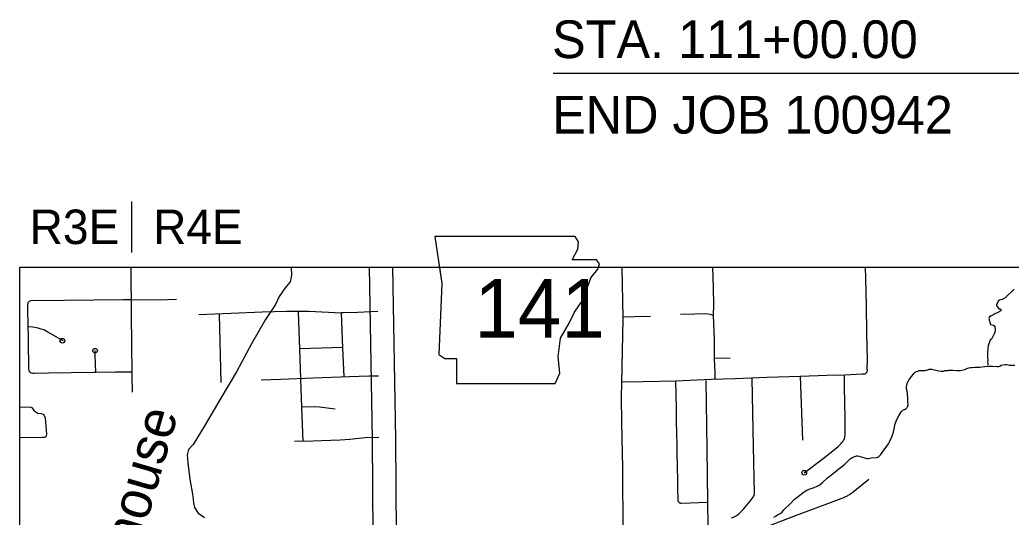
# Model space of a CAD drawing. Extents: x 309348 to 309445, y 336383 to 336484.
# Drawn here: x 309354.74 to 309359.624, y 336393.274 to 336395.722 of the extents above; entities that cross this region are included whole.
import ezdxf

# ---------------------------------------------------------------- set-up
doc = ezdxf.new("R2010")
doc.units = 0
doc.layers.add('R_Annotation', color=7, linetype='Continuous')
doc.layers.add('R_Border Notes', color=7, linetype='Continuous')

msp = doc.modelspace()

# ---------------------------------------------------------------- linework, layer by layer
at = {"layer": 'R_Annotation'}
msp.add_line((309355.2901, 336394.8288), (309355.2901, 336394.577), dxfattribs=at)
for points in [[(309357.367, 336395.4603), (309360.1377, 336395.4603), (309363.8212, 336390.3132)], [(309355.2897, 336394.3439), (309355.2892, 336394.4275), (309355.2893, 336394.463), (309355.2891, 336394.5049)], [(309356.0765, 336394.5049), (309356.0765, 336394.4992), (309356.079, 336394.4696), (309356.0765, 336394.4554), (309356.0726, 336394.4335), (309356.0481, 336394.4026), (309356.0185, 336394.3601), (309356.0004, 336394.3214), (309355.9502, 336394.248), (309355.8819, 336394.1281), (309355.8072, 336393.9889), (309355.726, 336393.851), (309355.6538, 336393.7286), (309355.5933, 336393.632), (309355.5714, 336393.6075), (309355.5649, 336393.5804), (309355.5675, 336393.5418), (309355.5778, 336393.4619), (309355.5907, 336393.3871), (309355.5946, 336393.3613), (309355.5959, 336393.3446), (309355.601, 336393.3214), (309355.6191, 336393.2943), (309355.65, 336393.2724)], [(309356.503, 336391.9222), (309356.5002, 336392.0477), (309356.5002, 336392.1955), (309356.4966, 336392.3538), (309356.4967, 336392.5117), (309356.4809, 336393.1859), (309356.4775, 336393.6562), (309356.4632, 336394.5049)], [(309356.5769, 336394.5049), (309356.5912, 336393.6575), (309356.5946, 336393.1877), (309356.6103, 336392.513), (309356.6103, 336392.3551), (309356.6139, 336392.1968), (309356.6139, 336392.0489), (309356.6166, 336391.9282)], [(309356.8073, 336394.5049), (309356.8192, 336394.4251), (309356.8039, 336394.0751), (309356.8346, 336394.0559), (309356.8923, 336394.0559), (309356.8923, 336393.9328), (309357.377, 336393.9328), (309357.4, 336393.9828), (309357.3923, 336394.0636), (309357.4039, 336394.1559), (309357.4462, 336394.2289), (309357.4731, 336394.2828), (309357.5116, 336394.3405), (309357.5346, 336394.402), (309357.5539, 336394.452), (309357.5885, 336394.4943), (309357.5915, 336394.5049)], [(309357.7129, 336394.2555), (309357.7079, 336394.5049)], [(309358.1529, 336394.5049), (309358.1554, 336394.4039), (309358.158, 336394.3201), (309358.1566, 336394.2692)], [(309358.9157, 336393.9971), (309358.9155, 336394), (309358.9154, 336394.0007), (309358.9159, 336394.0494), (309358.9128, 336394.1813), (309358.9107, 336394.314), (309358.9083, 336394.4489), (309358.9073, 336394.5049)], [(309359.6388, 336394.3967), (309359.5951, 336394.3539), (309359.5796, 336394.3457), (309359.5669, 336394.343), (309359.5605, 336394.3375), (309359.5523, 336394.3202), (309359.5523, 336394.3157), (309359.5641, 336394.3002), (309359.5705, 336394.3002), (309359.5741, 336394.2957), (309359.5732, 336394.2893), (309359.5587, 336394.2811), (309359.5432, 336394.2747), (309359.5341, 336394.2683), (309359.5259, 336394.2656), (309359.5177, 336394.2601), (309359.5141, 336394.2529), (309359.5232, 336394.2228), (309359.5377, 336394.2192), (309359.5432, 336394.2137), (309359.545, 336394.1928), (309359.5441, 336394.1846), (309359.5405, 336394.1773), (309359.5341, 336394.1636), (309359.5268, 336394.1509), (309359.5204, 336394.1454), (309359.5159, 336394.1327), (309359.5113, 336394.1181), (309359.5095, 336394.1045), (309359.5077, 336394.0853), (309359.5077, 336394.0735), (309359.5077, 336394.0617), (309359.5086, 336394.0453), (309359.5077, 336394.0371), (309359.5095, 336394.0307), (309359.5095, 336394.0243)], [(309354.782, 336394.2055), (309354.7796, 336394.3108), (309354.7799, 336394.323), (309354.781, 336394.3282), (309354.7833, 336394.3323)], [(309355.2897, 336394.3439), (309355.2495, 336394.3436), (309354.9596, 336394.3404), (309354.7949, 336394.3388), (309354.7892, 336394.3372), (309354.7862, 336394.3361), (309354.7833, 336394.3323)], [(309355.2897, 336394.3439), (309355.4682, 336394.3465), (309355.5118, 336394.3474)], [(309355.2936, 336393.9886), (309355.2925, 336394.1206), (309355.2901, 336394.2738), (309355.2897, 336394.3439)], [(309355.6213, 336394.2721), (309355.7807, 336394.2778), (309355.9343, 336394.2844), (309356.0538, 336394.2882), (309356.1638, 336394.2891), (309356.3242, 336394.2805)], [(309356.1193, 336394.1), (309356.1131, 336394.2843)], [(309356.5045, 336394.2865), (309356.4031, 336394.2823), (309356.3338, 336394.2802), (309356.3242, 336394.2805)], [(309356.3311, 336394.1065), (309356.3242, 336394.2805)], [(309357.9949, 336394.2734), (309358.0663, 336394.2755), (309358.1202, 336394.2762), (309358.1412, 336394.2734), (309358.1566, 336394.2692)], [(309355.7328, 336393.9378), (309355.7244, 336394.2723)], [(309357.7055, 336393.9355), (309357.7129, 336394.2485), (309357.7129, 336394.2555)], [(309357.8475, 336394.2626), (309357.7692, 336394.26), (309357.7147, 336394.2587)], [(309358.1566, 336394.2692), (309358.1612, 336394.1481), (309358.1605, 336394.0529), (309358.1643, 336393.9869), (309358.1637, 336393.9533)], [(309354.9549, 336394.1417), (309354.9443, 336394.1473), (309354.9368, 336394.1515), (309354.931, 336394.155), (309354.9044, 336394.1708), (309354.8787, 336394.1853), (309354.8584, 336394.1959), (309354.8453, 336394.2004), (309354.8298, 336394.2051), (309354.8038, 336394.2096), (309354.7819, 336394.2105)], [(309354.7923, 336393.9858), (309354.7892, 336393.9879), (309354.7857, 336393.9945), (309354.7849, 336394.0056), (309354.7835, 336394.1382), (309354.7828, 336394.1724), (309354.782, 336394.2055)], [(309355.1139, 336393.9857), (309355.112, 336394.0709), (309355.1118, 336394.0791), (309355.1108, 336394.0939)], [(309356.124, 336393.9574), (309356.1193, 336394.1)], [(309356.3309, 336394.11), (309356.1198, 336394.1025)], [(309356.3375, 336393.9659), (309356.3311, 336394.1065)], [(309358.1635, 336394.0575), (309358.2395, 336394.0593)], [(309355.1139, 336393.9857), (309355.1049, 336393.9856), (309354.9927, 336393.9845), (309354.8812, 336393.9824), (309354.8127, 336393.9811), (309354.804, 336393.9817), (309354.7953, 336393.9837), (309354.7923, 336393.9858)], [(309355.2936, 336393.9886), (309355.211, 336393.9872), (309355.1139, 336393.9857)], [(309355.2951, 336393.8894), (309355.2937, 336393.9669), (309355.2936, 336393.9886)], [(309358.5856, 336393.9685), (309358.7163, 336393.973), (309358.8039, 336393.9755), (309358.8908, 336393.9793), (309358.9029, 336393.9806), (309358.9079, 336393.9831), (309358.9143, 336393.9895), (309358.9157, 336393.9971)], [(309359.1151, 336393.8192), (309359.1156, 336393.8238), (309359.1161, 336393.8281), (309359.1151, 336393.8415), (309359.1154, 336393.8541), (309359.1134, 336393.8852), (309359.1088, 336393.909), (309359.1088, 336393.9163), (309359.1106, 336393.9249), (309359.1139, 336393.9378), (309359.1222, 336393.9517), (309359.1328, 336393.9671), (309359.1457, 336393.9833), (309359.1507, 336393.9873), (309359.1573, 336393.9911), (309359.1636, 336393.9936), (309359.1702, 336393.9957), (309359.1763, 336393.9957), (309359.1828, 336393.9957), (309359.1907, 336393.9962), (309359.2, 336393.9962), (309359.2048, 336393.9977), (309359.2131, 336394.0002), (309359.2207, 336394.0025), (309359.2255, 336394.0027), (309359.2298, 336394.0027), (309359.2336, 336394.0027), (309359.2399, 336394.0017), (309359.2465, 336393.9994), (309359.2604, 336393.9964), (309359.2682, 336393.9949), (309359.2791, 336393.9934), (309359.2839, 336393.9931), (309359.2902, 336393.9934), (309359.2973, 336393.9957), (309359.3056, 336393.9969), (309359.3129, 336393.9969), (309359.3177, 336393.9972), (309359.3243, 336393.9974), (309359.3372, 336393.9974), (309359.3566, 336393.9957), (309359.3657, 336393.9954), (309359.3738, 336393.9962), (309359.3806, 336393.9972), (309359.3958, 336394.0005), (309359.4061, 336394.0058), (309359.4162, 336394.0093), (309359.4238, 336394.0108), (309359.4301, 336394.0116), (309359.4448, 336394.0123), (309359.4698, 336394.0131), (309359.5057, 336394.0171), (309359.533, 336394.0176), (309359.5547, 336394.0156), (309359.5615, 336394.0161), (309359.5686, 336394.0182), (309359.5756, 336394.0219), (309359.5928, 336394.0257), (309359.6029, 336394.0252), (309359.6163, 336394.0232), (309359.6416, 336394.0232)], [(309355.9299, 336393.95), (309356.0268, 336393.9535), (309356.1846, 336393.9599), (309356.3644, 336393.9669), (309356.4599, 336393.9698), (309356.5068, 336393.9698)], [(309356.1294, 336393.8138), (309356.1242, 336393.9541)], [(309357.7156, 336393.0298), (309357.7129, 336393.1947), (309357.7104, 336393.5168), (309357.7065, 336393.7388), (309357.7049, 336393.8671), (309357.7055, 336393.9355)], [(309357.7056, 336393.94), (309357.809, 336393.9419), (309357.9724, 336393.9447), (309358.1459, 336393.9533), (309358.2652, 336393.9565), (309358.42, 336393.9635), (309358.5856, 336393.9685)], [(309357.976, 336393.7439), (309357.9747, 336393.8095), (309357.9724, 336393.9447)], [(309358.1259, 336393.6115), (309358.1214, 336393.9474)], [(309358.2463, 336393.2705), (309358.2568, 336393.2745), (309358.2668, 336393.2796), (309358.2762, 336393.2858), (309358.2849, 336393.2929), (309358.2875, 336393.2954), (309358.2882, 336393.2961), (309358.3058, 336393.3142), (309358.3224, 336393.3331), (309358.3381, 336393.3527), (309358.3529, 336393.3731), (309358.3548, 336393.376), (309358.3576, 336393.3811), (309358.3593, 336393.3868), (309358.3598, 336393.3923), (309358.3551, 336393.6224), (309358.3488, 336393.9567)], [(309358.598, 336393.6533), (309358.5856, 336393.9685)], [(309358.6047, 336393.4931), (309358.698, 336393.5633), (309358.7699, 336393.6211), (309358.7736, 336393.6241), (309358.7771, 336393.6273), (309358.7806, 336393.6306), (309358.7839, 336393.6341), (309358.7871, 336393.6376), (309358.7902, 336393.6413), (309358.7931, 336393.645), (309358.796, 336393.6489), (309358.7986, 336393.6529), (309358.8012, 336393.6569), (309358.8036, 336393.6614), (309358.8047, 336393.6661), (309358.8058, 336393.6811), (309358.8057, 336393.7597), (309358.8047, 336393.8376), (309358.8038, 336393.9134), (309358.8028, 336393.9755)], [(309354.7401, 336393.8172), (309354.7407, 336393.8172), (309354.7941, 336393.8165), (309354.8008, 336393.8116), (309354.8089, 336393.7998), (309354.8182, 336393.7927), (309354.8278, 336393.7864), (309354.8438, 336393.7846), (309354.8556, 336393.7805), (309354.8601, 336393.7753), (309354.8649, 336393.7631), (309354.8686, 336393.7226), (309354.8708, 336393.6826), (309354.8682, 336393.67), (309354.8616, 336393.6663), (309354.8486, 336393.6666), (309354.7437, 336393.6648), (309354.7401, 336393.6648)], [(309356.1357, 336393.6469), (309356.1294, 336393.8138)], [(309356.1315, 336393.8173), (309356.19, 336393.8187), (309356.216, 336393.8171), (309356.242, 336393.8147), (309356.2679, 336393.8115), (309356.2937, 336393.8075)], [(309358.4547, 336393.2741), (309358.466, 336393.2812), (309358.4737, 336393.2858), (309358.486, 336393.2916), (309358.4909, 336393.2947), (309358.4958, 336393.2993), (309358.505, 336393.3104), (309358.5364, 336393.3414), (309358.5572, 336393.3623), (309358.576, 336393.378), (309358.6052, 336393.3995), (309358.6174, 336393.4069), (309358.6291, 336393.4115), (309358.6442, 336393.417), (309358.6534, 336393.4201), (309358.669, 336393.4262), (309358.6813, 336393.433), (309358.6951, 336393.4456), (309358.7194, 336393.4674), (309358.7406, 336393.4846), (309358.7744, 336393.5114), (309358.8026, 336393.5335), (309358.8318, 336393.5612), (309358.8416, 336393.5673), (309358.8539, 336393.5728), (309358.8585, 336393.575), (309358.8619, 336393.5756), (309358.8674, 336393.5756), (309358.8742, 336393.5738), (309358.8859, 336393.5704), (309358.9061, 336393.5645), (309358.9138, 336393.5633), (309358.9212, 336393.563), (309358.935, 336393.5655), (309358.9623, 336393.5685), (309358.9669, 336393.5698), (309358.9716, 336393.5731), (309358.9765, 336393.5771), (309358.9826, 336393.5833), (309358.9881, 336393.5925), (309359.0063, 336393.6174), (309359.0192, 336393.6349), (309359.0241, 336393.6457), (309359.0357, 336393.6696), (309359.0443, 336393.6933), (309359.0523, 336393.7339), (309359.0606, 336393.7548), (309359.0708, 336393.7723), (309359.0818, 336393.7932), (309359.0909, 336393.8003), (309359.1012, 336393.8053), (309359.1065, 336393.8088), (309359.1096, 336393.8121), (309359.1123, 336393.8149), (309359.1151, 336393.8192)], [(309357.9798, 336393.5388), (309357.9792, 336393.5801), (309357.979, 336393.6275), (309357.9771, 336393.6889), (309357.976, 336393.7439)], [(309356.5088, 336393.6663), (309356.4418, 336393.6642), (309356.3668, 336393.6564), (309356.3187, 336393.6535), (309356.2267, 336393.65), (309356.1439, 336393.6465), (309356.1149, 336393.6479), (309356.0929, 336393.6465)], [(309358.1294, 336393.3482), (309358.1259, 336393.6115)], [(309357.9871, 336393.3481), (309357.9868, 336393.3485), (309357.9865, 336393.3489), (309357.9862, 336393.3492), (309357.986, 336393.3496), (309357.9857, 336393.35), (309357.9855, 336393.3504), (309357.9852, 336393.3509), (309357.985, 336393.3513), (309357.9848, 336393.3517), (309357.9846, 336393.3521), (309357.9845, 336393.3526), (309357.9843, 336393.353), (309357.9842, 336393.3535), (309357.984, 336393.354), (309357.9839, 336393.3544), (309357.9838, 336393.3549), (309357.9838, 336393.3554), (309357.9822, 336393.421), (309357.9812, 336393.4402), (309357.9798, 336393.5388)], [(309358.7995, 336393.3718), (309358.8041, 336393.3736), (309358.8085, 336393.3756), (309358.8129, 336393.3776), (309358.8173, 336393.3799), (309358.8215, 336393.3822), (309358.8257, 336393.3848), (309358.8298, 336393.3874), (309358.8338, 336393.3902), (309358.8377, 336393.3931), (309358.8415, 336393.3962), (309358.8452, 336393.3994), (309358.9236, 336393.4606)], [(309357.9871, 336393.3481), (309357.9874, 336393.3478), (309357.9878, 336393.3474), (309357.9881, 336393.3471), (309357.9885, 336393.3468), (309357.9889, 336393.3465), (309357.9892, 336393.3462), (309357.9896, 336393.3459), (309357.99, 336393.3457), (309357.9904, 336393.3454), (309357.9908, 336393.3452), (309357.9913, 336393.345), (309357.9917, 336393.3448), (309357.9921, 336393.3446), (309357.9926, 336393.3444), (309357.993, 336393.3443), (309357.9935, 336393.3441), (309357.9939, 336393.344), (309357.9944, 336393.3439), (309357.9949, 336393.3438), (309357.9953, 336393.3437), (309357.9958, 336393.3437), (309357.9963, 336393.3436), (309357.9968, 336393.3436), (309357.9972, 336393.3436), (309357.9977, 336393.3436), (309358.1294, 336393.3482)], [(309358.1318, 336393.2333), (309358.1294, 336393.3482)], [(309358.5742, 336393.2874), (309358.5973, 336393.2963), (309358.7995, 336393.3718)], [(309358.3669, 336393.207), (309358.5742, 336393.2874)]]:
    msp.add_lwpolyline(points, dxfattribs=at)
msp.add_lwpolyline([(309356.7846, 336394.6559), (309356.8192, 336394.4251), (309356.8039, 336394.0751), (309356.8346, 336394.0559), (309356.8923, 336394.0559), (309356.8923, 336393.9328), (309357.377, 336393.9328), (309357.4, 336393.9828), (309357.3923, 336394.0636), (309357.4039, 336394.1559), (309357.4462, 336394.2289), (309357.4731, 336394.2828), (309357.5116, 336394.3405), (309357.5346, 336394.402), (309357.5539, 336394.452), (309357.5885, 336394.4943), (309357.5962, 336394.5213), (309357.5808, 336394.5405), (309357.4616, 336394.5405), (309357.4885, 336394.5943), (309357.4923, 336394.629), (309357.4764, 336394.6555)], close=True, dxfattribs=at)
for centre in [(309354.9501, 336394.1427), (309355.1108, 336394.0939), (309358.6047, 336393.4931)]:
    msp.add_circle(centre, 0.0114, dxfattribs=at)
at = {"layer": 'R_Border Notes'}
for p, q in [((309354.7401, 336394.5049), (309372.2951, 336394.5049)), ((309354.7401, 336384.9236), (309354.7401, 336394.5049))]:
    msp.add_line(p, q, dxfattribs=at)

# ---------------------------------------------------------------- texts
at = {"layer": 'R_Annotation'}
for s, height, rotation, p in [('STA. 111+00.00', 0.18572, 360, (309357.3623, 336395.534)), ('END JOB 100942', 0.18572, 360, (309357.3623, 336395.1625)), ('Culberhouse', 0.192065, 73.8116, (309355.1154, 336392.3847))]:
    msp.add_text(s, height=height, rotation=rotation, dxfattribs=at).set_placement(p)
for s, height, p in [('R3E', 0.16963, (309354.7886, 336394.6187)), ('R4E', 0.16963, (309355.3968, 336394.6187)), ('141', 0.28782, (309356.9799, 336394.1585))]:
    msp.add_text(s, height=height, dxfattribs=at).set_placement(p)

doc.saveas('drawing.dxf')
